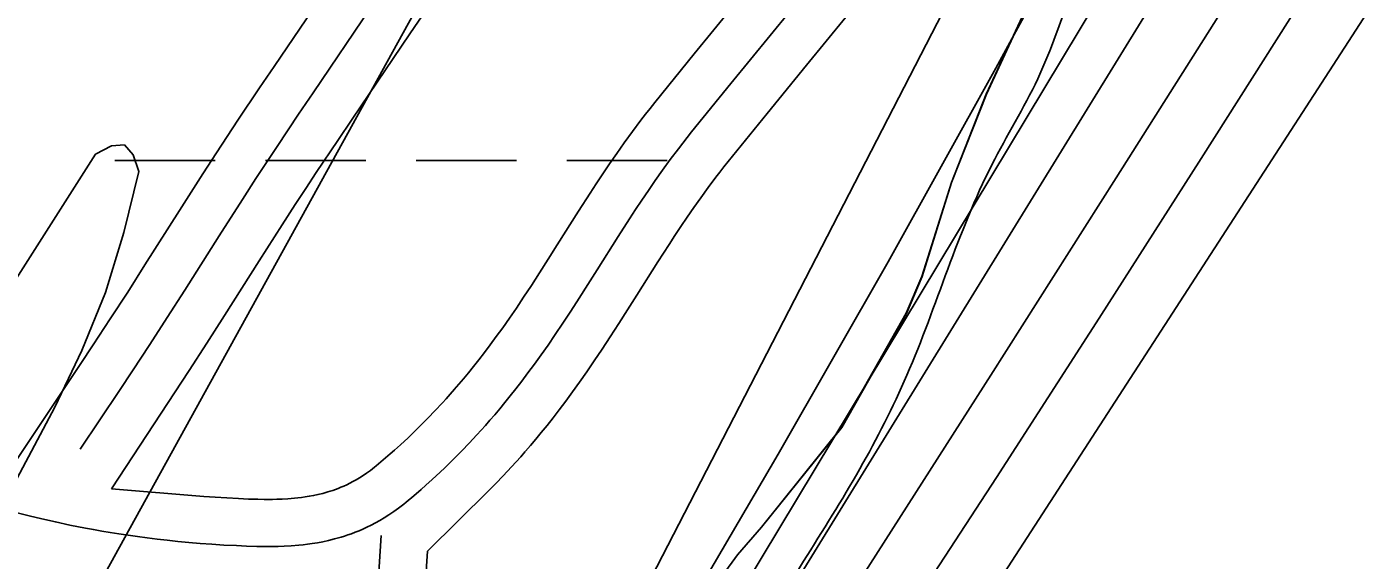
# Model space of a CAD drawing. Extents: x 3297735 to 3335592, y 670436 to 695807.
# Drawn here: x 3317914.5 to 3318338.8, y 691655.1 to 691825.1 of the extents above; entities that cross this region are included whole.
import ezdxf

# ---------------------------------------------------------------- set-up
doc = ezdxf.new("R2010")
doc.units = 0
for name, color, linetype in [('V-RIVR-EDGE', 7, 'Continuous'), ('V-ROAD-CNTR', 7, 'Continuous'), ('V-SITE-VEGE', 7, 'Continuous'), ('V-TOPO-DPTH', 7, 'Continuous'), ('V-TOPO-MAJR', 7, 'Continuous'), ('V-TOPO-MINR', 7, 'Continuous'), ('V-TOPO-WATR', 7, 'Continuous'), ('V-WETL-SWMP', 7, 'Continuous')]:
    doc.layers.add(name, color=color, linetype=linetype)

msp = doc.modelspace()

# ---------------------------------------------------------------- linework, layer by layer
at = {"layer": 'V-RIVR-EDGE'}
msp.add_spline([(3319555.14, 694014.55), (3319548.52, 694002.76), (3319539.36, 693985.79), (3319509.78, 693923.27), (3319496.46, 693903), (3319479.41, 693878.17), (3319464.01, 693854.58), (3319445.27, 693818.98), (3319424.44, 693775.51), (3319406.53, 693740.74), (3319395.69, 693713), (3319386.52, 693693.13), (3319372.79, 693671.61), (3319340.34, 693621.53), (3319316.61, 693580.14), (3319295.79, 693542.89), (3319282.06, 693520.96), (3319271.65, 693502.33), (3319267.89, 693489.49), (3319259.98, 693475.83), (3319250.42, 693465.08), (3319246.25, 693454.32), (3319237.93, 693442.32), (3319231.68, 693428.65), (3319225.43, 693414.99), (3319219.61, 693410.03), (3319205.47, 693391.42), (3319185.09, 693363.28), (3319164.7, 693327.69), (3319143.08, 693301.21), (3319109.39, 693253.21), (3319083.6, 693218.46), (3319061.14, 693187.85), (3319039.52, 693157.64), (3319018.29, 693123.29), (3318994.59, 693091.02), (3318949.68, 693031.86), (3318931.37, 693004.55), (3318913.08, 692981.38), (3318902.25, 692962.76), (3318892.68, 692944.55), (3318876.03, 692916.4), (3318861.86, 692887.84), (3318841.46, 692848.51), (3318822.29, 692807.53), (3318806.46, 692774.41), (3318803.1, 692758.66), (3318804.31, 692744.98), (3318808.02, 692734.61), (3318808.84, 692730.46), (3318817.11, 692725.47), (3318826.63, 692719.23), (3318832.83, 692713), (3318835.72, 692705.53), (3318835.27, 692692.27), (3318829.85, 692681.5), (3318819.88, 692669.09), (3318809.47, 692651.3), (3318783.24, 692602.87), (3318768.67, 692580.52), (3318760.79, 692575.98), (3318753.73, 692573.1), (3318747.11, 692573.94), (3318739.24, 692579.76), (3318735.53, 692585.58), (3318730.56, 692588.49), (3318721.44, 692588.1), (3318700.27, 692573.64), (3318679.48, 692549.66), (3318660.76, 692522.35), (3318646.6, 692493.37), (3318637.03, 692477.64), (3318624.96, 692456.95), (3318607.08, 692434.19), (3318599.98, 692413.49), (3318583.3, 692372.49), (3318565.82, 692342.28), (3318547.09, 692313.73), (3318534.2, 692295.52), (3318512.56, 692258.69), (3318488.02, 692224.76), (3318446.4, 692155.23), (3318418.11, 692112.61), (3318397.31, 692084.47), (3318386.91, 692066.68), (3318376.5, 692048.05), (3318354.44, 692011.22), (3318333.22, 691976.45), (3318316.13, 691940.02), (3318301.57, 691917.67), (3318275.38, 691884.99), (3318265.81, 691873), (3318250.82, 691844.85), (3318236.64, 691808.41), (3318222.07, 691781.09), (3318194.96, 691714.01), (3318179.96, 691684.2), (3318162.07, 691654.82), (3318140.84, 691619.64), (3318130.44, 691603.92), (3318120.89, 691595.24), (3318105.09, 691577.87), (3318090.12, 691558.42), (3318067.68, 691532.37), (3318043.56, 691501.75), (3318020.26, 691465.75), (3317998.21, 691433.06), (3317973.66, 691392.92), (3317962.42, 691371.81), (3317929.95, 691315.1), (3317907.9, 691282.41), (3317889.2, 691263.39), (3317870.48, 691238.16), (3317844.7, 691202.99), (3317833.05, 691186.02), (3317808.09, 691148.78), (3317780.64, 691109.47), (3317756.1, 691076.38), (3317731.98, 691045.35), (3317684.57, 690978.73), (3317668.76, 690954.73), (3317646.3, 690922.04), (3317635.48, 690907.15), (3317629.25, 690900.53), (3317620.1, 690889.36), (3317608.46, 690874.47), (3317601.4, 690867.03), (3317592.67, 690860.42), (3317585.59, 690845.93), (3317576.86, 690836), (3317565.64, 690821.11), (3317549.42, 690801.25), (3317522.4, 690767.75), (3317502.45, 690745), (3317489.97, 690727.62), (3317482.47, 690713.55), (3317479.54, 690701.12), (3317475.78, 690689.94), (3317474.94, 690683.31), (3317467.87, 690674.21), (3317451.65, 690653.94), (3317427.54, 690622.91), (3317406.33, 690593.95), (3317381.8, 690564.58), (3317328.18, 690504.62), (3317308.23, 690483.11), (3317290.78, 690466.16), (3317272.5, 690446.31), (3317248.81, 690422.74), (3317230.94, 690402.48), (3317202.23, 690356.54), (3317170.21, 690314.34), (3317129.47, 690266.36), (3317099.12, 690227.48), (3317085.82, 690212.59), (3317074.19, 690204.33), (3317063.38, 690189.85), (3317045.08, 690163.78), (3317020.95, 690128.61), (3316996.82, 690093.85), (3316970.63, 690059.1), (3316926.98, 690008.23), (3316891.65, 689970.6), (3316861.71, 689930.05), (3316828.03, 689887.86), (3316809.31, 689860.13), (3316797.25, 689841.93), (3316783.53, 689825.38), (3316737.37, 689762.08), (3316714.9, 689728.98), (3316681.64, 689687.61), (3316661.69, 689665.69), (3316647.97, 689646.66), (3316619.68, 689606.11), (3316602.63, 689581.28), (3316583.49, 689551.9), (3316563.93, 689519.62), (3316547.71, 689499.35), (3316541.89, 689491.9), (3316538.57, 689488.6), (3316532.31, 689474.1), (3316523.16, 689461.28), (3316509.03, 689445.15), (3316500.29, 689431.49), (3316493.22, 689419.9), (3316485.73, 689407.9), (3316486.11, 689397.12), (3316486.48, 689375.57), (3316487.29, 689371.01), (3316491.44, 689370.17), (3316493.5, 689366.43), (3316494.29, 689352.75), (3316496.75, 689341.56), (3316502.54, 689336.57), (3316504.2, 689334.08), (3316504.18, 689328.69), (3316501.27, 689325.8), (3316488.83, 689321.27), (3316487.17, 689319.61), (3316487.16, 689316.71), (3316492.96, 689316.7), (3316502.08, 689318.33), (3316508.3, 689318.32), (3316513.27, 689314.99), (3316516.58, 689314.98), (3316524.87, 689314.55), (3316535.62, 689303.33), (3316544.71, 689293.36), (3316545.54, 689290.04), (3316543.46, 689287.97), (3316525.66, 689296.72), (3316509.92, 689304.22), (3316502.06, 689307.14), (3316490.45, 689308.41), (3316482.58, 689308.02), (3316478.02, 689308.03), (3316473.47, 689311.77), (3316449.46, 689323.85), (3316424.59, 689324.74), (3316401.79, 689323.14), (3316381.47, 689318.22), (3316366.54, 689316.18), (3316352.85, 689311.24), (3316334.16, 689295.54), (3316302.2, 689277.79), (3316275.21, 689257.14), (3316266.49, 689249.28), (3316249.02, 689224.04), (3316230.28, 689191.76), (3316217.78, 689162.78), (3316200.69, 689125.93), (3316182.37, 689092.82), (3316162.8, 689054.73), (3316141.17, 689024.94), (3316114.57, 688996.41), (3316081.77, 688971.62), (3316036.89, 688926.14), (3316007.39, 688897.61), (3315987.04, 688880.67), (3315970.01, 688865.79), (3315959.63, 688858.77), (3315957.13, 688852.14), (3315955.46, 688848.42), (3315953.91, 688835.53)], degree=3, dxfattribs=at)
at = {"layer": 'V-ROAD-CNTR'}
for points in [[(3318104.09, 691928.71), (3318090.5, 691906.53), (3318086.08, 691899.35), (3318078.3, 691886.85), (3318072.42, 691877.48), (3318067.97, 691870.47), (3318061.27, 691859.98), (3318054.5, 691849.53), (3318051.12, 691844.37), (3318047.92, 691839.53), (3318041.92, 691830.56), (3318036.64, 691822.73), (3318018.18, 691795.56), (3318013.61, 691788.8), (3318006.81, 691778.62), (3318003.45, 691773.55), (3318000.12, 691768.46), (3317995.91, 691761.94), (3317988.55, 691750.42), (3317977.52, 691733.03), (3317971.93, 691724.29), (3317966.29, 691715.58), (3317941.56, 691677.89)], [(3318176.47, 691852.92), (3318151.38, 691822.25), (3318138.86, 691806.91), (3318126.39, 691791.53), (3318124.94, 691789.72), (3318123.54, 691787.93), (3318122.18, 691786.17), (3318119.58, 691782.7), (3318117.12, 691779.33), (3318114.8, 691776.05), (3318112.6, 691772.87), (3318110.51, 691769.78), (3318108.52, 691766.78), (3318106.61, 691763.87), (3318102.98, 691758.22), (3318096.27, 691747.59), (3318093.33, 691742.93), (3318090.54, 691738.56), (3318087.89, 691734.46), (3318085.37, 691730.62), (3318082.95, 691727.01), (3318080.64, 691723.64), (3318078.42, 691720.48), (3318076.29, 691717.51), (3318074.25, 691714.74), (3318072.29, 691712.14), (3318070.41, 691709.7), (3318068.61, 691707.42), (3318066.88, 691705.29), (3318065.23, 691703.29), (3318063.64, 691701.41), (3318062.13, 691699.66)], [(3318188.08, 691843.43), (3318162.99, 691812.76), (3318150.5, 691797.44), (3318138.07, 691782.11), (3318136.7, 691780.4), (3318135.38, 691778.72), (3318134.12, 691777.09), (3318131.63, 691773.78), (3318129.3, 691770.58), (3318127.09, 691767.45), (3318124.98, 691764.4), (3318122.97, 691761.43), (3318121.04, 691758.52), (3318119.2, 691755.71), (3318115.63, 691750.16), (3318108.95, 691739.58), (3318105.99, 691734.9), (3318103.17, 691730.46), (3318100.46, 691726.27), (3318097.87, 691722.32), (3318095.37, 691718.6), (3318092.97, 691715.09), (3318090.65, 691711.79), (3318088.42, 691708.69), (3318086.28, 691705.77), (3318084.21, 691703.04), (3318082.23, 691700.47), (3318080.32, 691698.06), (3318078.49, 691695.79), (3318076.74, 691693.67), (3318075.06, 691691.68), (3318073.5, 691689.87)], [(3318011.8, 691839.55), (3317993.34, 691812.38), (3317988.71, 691805.53), (3317981.82, 691795.23), (3317978.39, 691790.03), (3317974.98, 691784.82), (3317970.67, 691778.16), (3317963.25, 691766.53), (3317952.21, 691749.15), (3317946.71, 691740.53), (3317941.16, 691731.96), (3317935.71, 691723.66), (3317931.6, 691717.44), (3317910.16, 691685.28)], [(3318024.22, 691831.14), (3318005.76, 691803.97), (3318001.16, 691797.16), (3317994.32, 691786.93), (3317990.92, 691781.79), (3317987.55, 691776.64), (3317983.29, 691770.05), (3317975.9, 691758.48), (3317964.87, 691741.09), (3317959.32, 691732.41), (3317953.72, 691723.77), (3317948.23, 691715.4), (3317944.1, 691709.15), (3317937.86, 691699.78), (3317931.57, 691690.44)], [(3318139.76, 691831.74), (3318127.22, 691816.37), (3318114.71, 691800.94), (3318113.19, 691799.03), (3318111.7, 691797.14), (3318110.25, 691795.26), (3318107.52, 691791.62), (3318104.93, 691788.08), (3318102.51, 691784.65), (3318100.22, 691781.33), (3318098.05, 691778.13), (3318095.99, 691775.03), (3318094.03, 691772.03), (3318090.33, 691766.28), (3318083.59, 691755.6), (3318080.66, 691750.96), (3318077.92, 691746.66), (3318075.33, 691742.65), (3318072.87, 691738.91), (3318070.54, 691735.43), (3318068.31, 691732.19), (3318066.19, 691729.16), (3318064.16, 691726.34), (3318062.22, 691723.7), (3318060.37, 691721.24), (3318058.59, 691718.94), (3318056.89, 691716.79), (3318055.27, 691714.78), (3318053.71, 691712.91), (3318052.23, 691711.15), (3318050.77, 691709.45)], [(3318050.87, 691709.56), (3318049.47, 691707.97), (3318048.18, 691706.53), (3318046.97, 691705.21), (3318044.6, 691702.66), (3318042.48, 691700.46), (3318040.58, 691698.54), (3318038.88, 691696.86), (3318037.37, 691695.4), (3318036.03, 691694.13), (3318033.59, 691691.87), (3318031.73, 691690.19), (3318030.32, 691688.95), (3318028.13, 691687.06), (3318025.9, 691685.19), (3318025.31, 691684.71), (3318024.02, 691683.71), (3318022.84, 691682.85), (3318021.69, 691682.07), (3318020.59, 691681.37), (3318019.52, 691680.73), (3318018.48, 691680.15), (3318017.48, 691679.63), (3318016.5, 691679.15), (3318015.56, 691678.72), (3318014.64, 691678.33), (3318013.76, 691677.97), (3318012.89, 691677.64), (3318012.04, 691677.34), (3318011.22, 691677.07), (3318010.48, 691676.84), (3318008.83, 691676.38), (3318007.34, 691676.02), (3318005.93, 691675.71), (3318004.58, 691675.46), (3318003.3, 691675.26), (3318002.09, 691675.09), (3318000.93, 691674.95), (3317999.9, 691674.85), (3317997.75, 691674.67), (3317995.9, 691674.57), (3317994.25, 691674.51), (3317992.83, 691674.48), (3317990.17, 691674.48), (3317988.22, 691674.51), (3317985.15, 691674.6), (3317982.06, 691674.73), (3317978.25, 691674.93), (3317974.57, 691675.16), (3317971, 691675.42), (3317941.56, 691677.89)], [(3318062.13, 691699.66), (3318060.69, 691698.02), (3318059.31, 691696.48), (3318058, 691695.04), (3318055.49, 691692.34), (3318053.22, 691689.99), (3318051.18, 691687.93), (3318049.36, 691686.13), (3318047.74, 691684.56), (3318046.29, 691683.19), (3318043.7, 691680.79), (3318041.71, 691678.99), (3318040.18, 691677.65), (3318037.85, 691675.64), (3318035.46, 691673.63), (3318034.64, 691672.97), (3318033.03, 691671.71), (3318031.46, 691670.58), (3318029.94, 691669.54), (3318028.45, 691668.6), (3318027.01, 691667.74), (3318025.61, 691666.96), (3318024.25, 691666.25), (3318022.93, 691665.6), (3318021.65, 691665.01), (3318020.41, 691664.48), (3318019.2, 691663.99), (3318018.03, 691663.55), (3318016.89, 691663.15), (3318015.79, 691662.78), (3318014.72, 691662.45), (3318012.64, 691661.87), (3318010.69, 691661.39), (3318008.86, 691661), (3318007.14, 691660.68), (3318005.53, 691660.42), (3318004.01, 691660.21), (3318002.59, 691660.04), (3318001.26, 691659.91), (3317998.77, 691659.71), (3317996.58, 691659.59), (3317994.67, 691659.52), (3317993, 691659.48), (3317990.08, 691659.48), (3317987.89, 691659.51), (3317984.61, 691659.6), (3317981.35, 691659.74), (3317977.38, 691659.95), (3317973.54, 691660.2), (3317969.82, 691660.47), (3317966.21, 691660.77), (3317962.72, 691661.1), (3317959.33, 691661.46), (3317956.06, 691661.83), (3317952.88, 691662.22), (3317949.8, 691662.63), (3317946.82, 691663.05), (3317943.93, 691663.49), (3317941.13, 691663.94), (3317938.42, 691664.39), (3317935.79, 691664.86), (3317933.25, 691665.33), (3317928.32, 691666.3), (3317923.7, 691667.28), (3317919.36, 691668.26), (3317915.3, 691669.25), (3317911.49, 691670.22)], [(3318073.4, 691689.76), (3318071.92, 691688.07), (3318070.45, 691686.43), (3318069.03, 691684.87), (3318066.37, 691682.02), (3318063.96, 691679.51), (3318061.79, 691677.32), (3318042.18, 691657.96)], [(3318026.5, 691648.03), (3318027.44, 691662.95)], [(3318040.5, 691632.14), (3318042.18, 691657.96)]]:
    msp.add_lwpolyline(points, dxfattribs=at)
at = {"layer": 'V-SITE-VEGE'}
for p, q in [((3318247.47, 691862.05), (3318220.3, 691803.58)), ((3318220.3, 691803.58), (3318209.22, 691775.43)), ((3318209.22, 691775.43), (3318199.8, 691745.49)), ((3318199.8, 691745.49), (3318194.8, 691733.74)), ((3318194.8, 691733.74), (3318174.22, 691697.4)), ((3318174.22, 691697.4), (3318148.69, 691665.67)), ((3318148.69, 691665.67), (3318141.03, 691656.77)), ((3318141.03, 691656.77), (3318066.82, 691556.38))]:
    msp.add_line(p, q, dxfattribs=at)
at = {"layer": 'V-TOPO-DPTH'}
for points in [[(3318824.28, 692807.42), (3318495.08, 692202.06), (3318486, 692185.51), (3318476.83, 692169.01), (3318467.53, 692152.59), (3318458.14, 692136.22), (3318442.73, 692109.58), (3318440.98, 692106.56), (3318439.21, 692103.56), (3318437.43, 692100.56), (3318435.64, 692097.56), (3318418.36, 692068.92), (3318407.89, 692051.63), (3318397.4, 692034.36), (3318386.85, 692017.11), (3318376.27, 691999.89), (3318085.95, 691528.63), (3318075.48, 691511.99), (3318064.8, 691495.48), (3318053.82, 691479.17), (3318042.63, 691463), (3317973.77, 691365.46), (3317926.73, 691301.65)], [(3317821, 691097.59), (3318051.03, 691423.54), (3318070.81, 691451.83), (3318090.42, 691480.24), (3318109.77, 691508.82), (3318128.95, 691537.52), (3318157.44, 691580.57), (3318190.6, 691630.97), (3318223.56, 691681.5), (3318256.23, 691732.21), (3318288.71, 691783.05), (3318450.44, 692037.83), (3318464.17, 692059.74), (3318477.71, 692081.75), (3318491, 692103.93), (3318504.1, 692126.21), (3318673.42, 692417.99), (3318718.02, 692495.41), (3318762.29, 692573.01), (3318806.07, 692650.9)], [(3317821, 691097.59), (3318051.03, 691423.54), (3318070.81, 691451.83), (3318090.42, 691480.24), (3318109.77, 691508.82), (3318128.95, 691537.52), (3318157.44, 691580.57), (3318190.6, 691630.97), (3318223.56, 691681.5), (3318256.23, 691732.21), (3318288.71, 691783.05), (3318450.44, 692037.83), (3318464.17, 692059.74), (3318477.71, 692081.75), (3318491, 692103.93), (3318504.1, 692126.21), (3318673.42, 692417.99), (3318718.02, 692495.41), (3318762.29, 692573.01), (3318806.07, 692650.9)]]:
    msp.add_lwpolyline(points, dxfattribs=at)
at = {"layer": 'V-TOPO-MAJR'}
for points in [[(3318334.22, 692077.5), (3318106.63, 691636.07), (3318095.59, 691615.08), (3318084.31, 691594.22), (3318072.69, 691573.56), (3318060.83, 691553.02), (3318039.88, 691517.41), (3318038.29, 691514.79), (3318036.67, 691512.2), (3318034.98, 691509.64), (3318033.25, 691507.12), (3318019.15, 691487.06), (3318013.31, 691479.23), (3318007.19, 691471.64), (3318000.64, 691464.4), (3317993.82, 691457.41), (3317986.6, 691450.83), (3317979.14, 691444.57), (3317971.29, 691438.79), (3317963.2, 691433.32), (3317875.14, 691377.72)], [(3317906.03, 691589.95), (3317917.1, 691610.19), (3317928.21, 691630.41), (3318155.06, 692041.7)]]:
    msp.add_lwpolyline(points, dxfattribs=at)
at = {"layer": 'V-TOPO-MINR'}
for points in [[(3318877.22, 692839.4), (3318695.95, 692509.33), (3318657.23, 692439.39), (3318618.2, 692369.64), (3318578.68, 692300.15), (3318538.84, 692230.85), (3318473.4, 692117.9), (3318465.99, 692105.24), (3318458.51, 692092.63), (3318450.91, 692080.08), (3318443.23, 692067.58), (3318380.25, 691966.02), (3318340.91, 691902.85), (3318301.39, 691839.79), (3318261.63, 691776.89), (3318221.7, 691714.09), (3318105.98, 691532.92), (3318091.48, 691510.57), (3318076.77, 691488.37), (3318061.74, 691466.38), (3318046.49, 691444.53), (3317923.05, 691270.33)], [(3318824.28, 692807.42), (3318495.08, 692202.06), (3318486, 692185.51), (3318476.83, 692169.01), (3318467.53, 692152.59), (3318458.14, 692136.22), (3318442.73, 692109.58), (3318440.98, 692106.56), (3318439.21, 692103.56), (3318437.43, 692100.56), (3318435.64, 692097.56), (3318418.36, 692068.92), (3318407.89, 692051.63), (3318397.4, 692034.36), (3318386.85, 692017.11), (3318376.27, 691999.89), (3318085.95, 691528.63), (3318075.48, 691511.99), (3318064.8, 691495.48), (3318053.82, 691479.17), (3318042.63, 691463), (3317973.77, 691365.46), (3317926.73, 691301.65)], [(3318883.08, 692733.66), (3318534.83, 692134.49), (3318515.99, 692102.62), (3318496.85, 692070.93), (3318477.25, 692039.51), (3318457.34, 692008.29), (3318180.96, 691581.54), (3318168.78, 691562.9), (3318156.5, 691544.32), (3318144.07, 691525.85), (3318131.54, 691507.45), (3318118.91, 691489.11), (3318106.25, 691470.79), (3318093.55, 691452.5), (3318080.81, 691434.23), (3317690.27, 690875.42)], [(3318713.11, 692661.36), (3318683.92, 692607.57), (3318456.94, 692188.1), (3318437.29, 692151.94), (3318417.54, 692115.83), (3318397.65, 692079.81), (3318377.66, 692043.83), (3318368.49, 692027.4), (3318343.63, 691983.37), (3318318.48, 691939.51), (3318292.91, 691895.9), (3318267.04, 691852.45), (3318069.78, 691524.87), (3318062.48, 691513.03), (3318055.02, 691501.29), (3318047.3, 691489.72), (3318039.42, 691478.26), (3317987.07, 691403.78), (3317954.6, 691359.8), (3317920.82, 691316.91), (3317594.38, 690966.26)], [(3318656.45, 692615.16), (3318603.44, 692518.24), (3318550.81, 692421.13), (3318498.41, 692323.88), (3318415.27, 692168.9), (3318404.62, 692149.05), (3318393.98, 692129.19), (3318383.33, 692109.34), (3318372.69, 692089.48), (3318257.1, 691873.79), (3318223.34, 691811.79), (3318189.04, 691750.1), (3318153.92, 691688.88), (3318118.25, 691627.96), (3318054.77, 691521.17), (3318050.36, 691513.93), (3318045.83, 691506.75), (3318041.14, 691499.68), (3318036.34, 691492.69), (3318000.39, 691441.54), (3317982.6, 691417.57), (3317964.02, 691394.27), (3317944.27, 691371.95), (3317571.06, 690977.16)], [(3317880.65, 691623.42), (3317923.48, 691703.83), (3317932.11, 691721.91), (3317939.63, 691740.38), (3317945.5, 691759.44), (3317950.27, 691778.89), (3317948.43, 691784.28), (3317945.67, 691787.38), (3317941.53, 691787.05), (3317936.48, 691784.43), (3317851.62, 691651.28)]]:
    msp.add_lwpolyline(points, dxfattribs=at)
at = {"layer": 'V-TOPO-WATR'}
msp.add_lwpolyline([(3318806.07, 692650.9), (3318762.29, 692573.01), (3318718.02, 692495.41), (3318673.42, 692417.99), (3318504.1, 692126.21), (3318491, 692103.93), (3318477.71, 692081.75), (3318464.17, 692059.74), (3318450.44, 692037.83), (3318288.71, 691783.05), (3318256.23, 691732.21), (3318223.56, 691681.5), (3318190.6, 691630.97), (3318157.44, 691580.57), (3318128.95, 691537.52), (3318109.77, 691508.82), (3318090.42, 691480.24), (3318070.81, 691451.83), (3318051.03, 691423.54), (3317821, 691097.59)], dxfattribs=at)
at = {"layer": 'V-WETL-SWMP'}
for p, q in [((3318247.44, 691862.06), (3318220.27, 691803.59)), ((3318220.27, 691803.59), (3318209.2, 691775.44)), ((3317942.61, 691782.4), (3317974.61, 691782.4)), ((3317990.61, 691782.4), (3318022.61, 691782.4)), ((3318038.61, 691782.4), (3318070.61, 691782.4)), ((3318086.61, 691782.4), (3318118.61, 691782.4)), ((3318209.2, 691775.44), (3318199.77, 691745.5)), ((3318199.77, 691745.5), (3318194.77, 691733.75)), ((3318194.77, 691733.75), (3318174.19, 691697.4)), ((3318174.19, 691697.4), (3318148.66, 691665.68)), ((3318148.66, 691665.68), (3318141.01, 691656.78)), ((3318141.01, 691656.78), (3318066.79, 691556.39))]:
    msp.add_line(p, q, dxfattribs=at)

doc.saveas('drawing.dxf')
